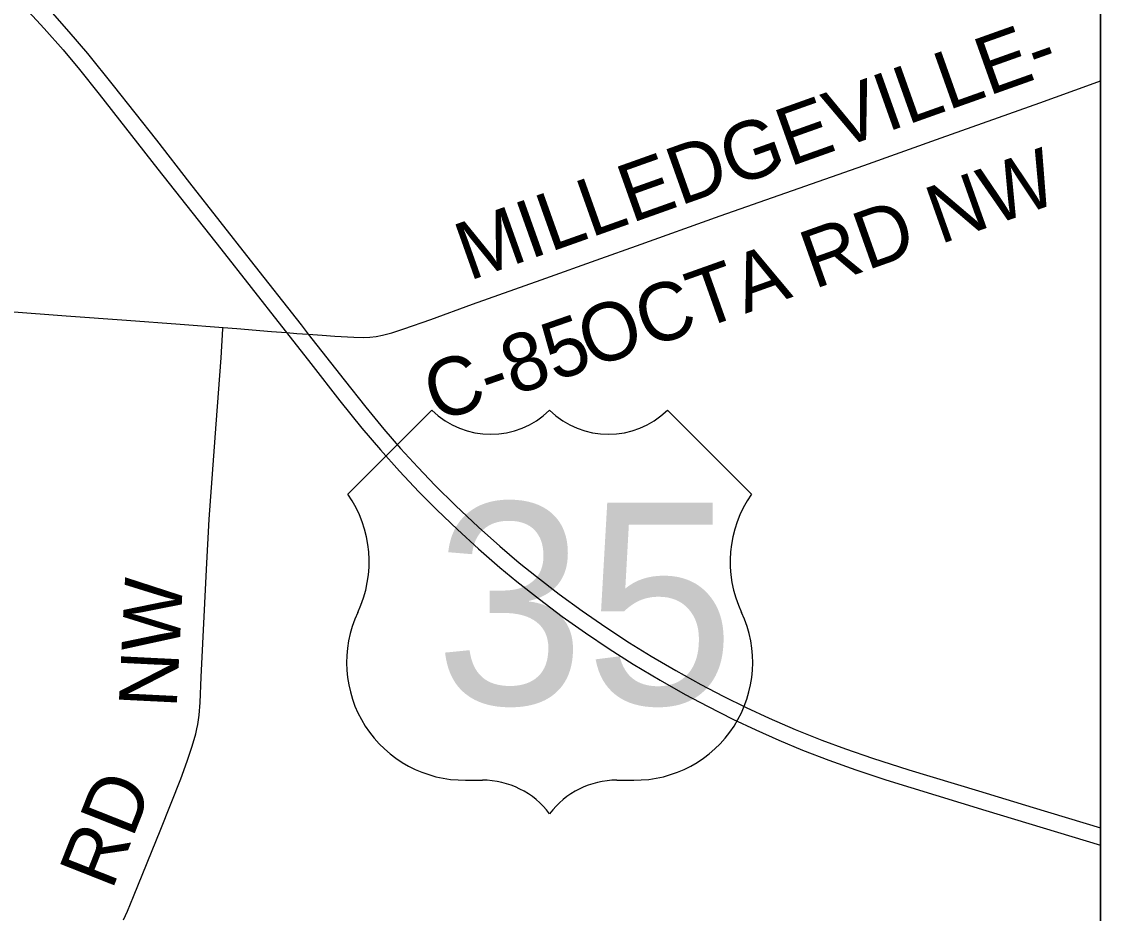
# Model space of a CAD drawing. Extents: x -49 to -8.2, y 9.4 to 23.5.
# Drawn here: x -40.018 to -39.49, y 16.323 to 16.76 of the extents above; entities that cross this region are included whole.
import ezdxf

# ---------------------------------------------------------------- set-up
doc = ezdxf.new("R2010")
doc.units = 0
for name, color, linetype in [('GM_X_Adjacent_County', 7, 'Continuous'), ('GM_X_County_Road', 7, 'Continuous'), ('GM_X_County_Road_Text', 7, 'Continuous'), ('GM_X_Township', 7, 'Continuous'), ('GM_X_Township_Road', 7, 'Continuous'), ('GM_X_Township_Road_Text', 7, 'Continuous'), ('GM_X_US_Route', 7, 'Continuous'), ('GM_X_US_Shield', 7, 'Continuous')]:
    doc.layers.add(name, color=color, linetype=linetype)

msp = doc.modelspace()

# ---------------------------------------------------------------- linework, layer by layer
at = {"layer": 'GM_X_Adjacent_County'}
msp.add_lwpolyline([(-39.48953502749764, 17.08606053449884), (-39.489535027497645, 14.203915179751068), (-46.28953502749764, 14.203915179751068), (-46.28953502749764, 15.427349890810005)], dxfattribs=at)
at = {"layer": 'GM_X_County_Road'}
for points in [[(-39.91949152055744, 16.61000634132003), (-39.91271548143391, 16.609487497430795), (-39.895705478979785, 16.60808009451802), (-39.88845409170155, 16.607536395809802), (-39.883287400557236, 16.607129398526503), (-39.87771992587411, 16.606713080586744), (-39.87093767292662, 16.606184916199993), (-39.8647550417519, 16.60567539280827), (-39.85539721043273, 16.60524354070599), (-39.85070897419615, 16.605119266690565), (-39.847574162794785, 16.605255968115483), (-39.84445799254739, 16.605631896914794), (-39.84137910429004, 16.6062097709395), (-39.83683688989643, 16.607390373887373), (-39.83091834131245, 16.60935079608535), (-39.81773287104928, 16.613973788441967), (-39.79729912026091, 16.621408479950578), (-39.76365815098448, 16.63339781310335), (-39.73439473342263, 16.64379954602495), (-39.716841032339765, 16.650053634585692), (-39.67588343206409, 16.664652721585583), (-39.64364986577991, 16.675955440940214), (-39.605556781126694, 16.689342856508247), (-39.56753515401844, 16.702922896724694), (-39.519214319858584, 16.71999503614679), (-39.4944216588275, 16.72906082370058), (-39.489535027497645, 16.730861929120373)], [(-40.36037275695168, 16.646834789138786), (-40.3273307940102, 16.643948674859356), (-40.26082867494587, 16.63812333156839), (-40.23916771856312, 16.636243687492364), (-40.20825456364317, 16.633369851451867), (-40.180417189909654, 16.630965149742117), (-40.16340097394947, 16.629567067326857), (-40.15393440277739, 16.628715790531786), (-40.14021455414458, 16.627485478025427), (-40.118572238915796, 16.625528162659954), (-40.09073175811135, 16.62314210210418), (-40.05204526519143, 16.620010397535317), (-39.9963177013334, 16.615775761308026), (-39.966908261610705, 16.613520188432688), (-39.94058081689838, 16.61161879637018), (-39.91949152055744, 16.61000634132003)]]:
    msp.add_lwpolyline(points, dxfattribs=at)
at = {"layer": 'GM_X_Township'}
msp.add_lwpolyline([(-40.85025395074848, 14.913809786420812), (-40.65011135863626, 14.894974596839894), (-40.13536144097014, 14.84653529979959), (-40.19119879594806, 14.203915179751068), (-39.489535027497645, 14.203915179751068), (-39.489535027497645, 17.08606053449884)], dxfattribs=at)
at = {"layer": 'GM_X_Township_Road'}
msp.add_lwpolyline([(-39.96837780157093, 16.319829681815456), (-39.96638941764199, 16.32403635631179), (-39.963372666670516, 16.331185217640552), (-39.94992311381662, 16.364257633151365), (-39.94025770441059, 16.38880795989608), (-39.9370669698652, 16.397556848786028), (-39.93460634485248, 16.404920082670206), (-39.93289136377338, 16.410882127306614), (-39.93230416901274, 16.413414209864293), (-39.93190338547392, 16.415430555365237), (-39.931511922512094, 16.417754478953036), (-39.93125716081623, 16.42003490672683), (-39.93076938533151, 16.426223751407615), (-39.93020393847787, 16.438632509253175), (-39.92765632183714, 16.49134332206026), (-39.92623959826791, 16.516135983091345), (-39.922887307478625, 16.5625802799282), (-39.92047017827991, 16.595087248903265), (-39.919538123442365, 16.609279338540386), (-39.91949152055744, 16.61000634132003)], dxfattribs=at)
at = {"layer": 'GM_X_US_Route'}
for points in [[(-40.016652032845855, 16.766762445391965), (-40.00711400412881, 16.75651916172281), (-39.99786801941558, 16.746011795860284), (-39.989892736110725, 16.73646444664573), (-39.98017450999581, 16.72433219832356), (-39.9514423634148, 16.68763098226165), (-39.92067212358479, 16.648584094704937), (-39.89091782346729, 16.610711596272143), (-39.88845409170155, 16.607536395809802), (-39.876567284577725, 16.592343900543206), (-39.86220431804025, 16.574001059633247), (-39.8514577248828, 16.56072549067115), (-39.842407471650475, 16.55008142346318), (-39.83308692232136, 16.539673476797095), (-39.82350229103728, 16.529514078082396), (-39.814756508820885, 16.520699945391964), (-39.804677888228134, 16.511031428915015), (-39.79437868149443, 16.501595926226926), (-39.78382160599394, 16.49244314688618), (-39.77545796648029, 16.485511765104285), (-39.76450010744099, 16.476843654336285), (-39.75334651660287, 16.468430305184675), (-39.74195991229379, 16.460333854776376), (-39.730362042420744, 16.452548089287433), (-39.71854979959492, 16.445088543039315), (-39.70522141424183, 16.43712879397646), (-39.69305809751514, 16.430250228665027), (-39.68210334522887, 16.42440313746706), (-39.66962002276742, 16.41813040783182), (-39.65840429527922, 16.412799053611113), (-39.64706118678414, 16.407744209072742), (-39.635593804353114, 16.402978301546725), (-39.622566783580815, 16.397935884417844), (-39.60941238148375, 16.393225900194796), (-39.59466105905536, 16.388385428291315), (-39.54566293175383, 16.373320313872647), (-39.489535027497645, 16.35642099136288)], [(-40.00328015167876, 16.76415579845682), (-39.99502525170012, 16.754884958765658), (-39.98599053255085, 16.744231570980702), (-39.97330215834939, 16.728535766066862), (-39.95215383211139, 16.70170190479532), (-39.93593607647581, 16.680867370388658), (-39.906247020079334, 16.64296069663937), (-39.88125552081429, 16.611239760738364), (-39.87771992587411, 16.606713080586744), (-39.86021282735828, 16.58431580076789), (-39.84958429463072, 16.570928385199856), (-39.84066452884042, 16.560150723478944), (-39.83250904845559, 16.55076493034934), (-39.82411434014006, 16.54158729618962), (-39.815495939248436, 16.532620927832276), (-39.80555401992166, 16.522784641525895), (-39.79425751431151, 16.512109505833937), (-39.78383092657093, 16.50278584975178), (-39.77434882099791, 16.494736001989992), (-39.76587022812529, 16.48791335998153), (-39.75476634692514, 16.479406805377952), (-39.74346984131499, 16.471148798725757), (-39.731974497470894, 16.463173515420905), (-39.720270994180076, 16.455505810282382), (-39.70969527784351, 16.448962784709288), (-39.697628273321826, 16.441885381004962), (-39.685402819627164, 16.435078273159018), (-39.67438282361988, 16.429311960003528), (-39.66322612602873, 16.423812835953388), (-39.651929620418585, 16.418611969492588), (-39.639089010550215, 16.41305692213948), (-39.626108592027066, 16.40783741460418), (-39.61444858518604, 16.403506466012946), (-39.60121961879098, 16.398954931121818), (-39.583451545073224, 16.393300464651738), (-39.54925444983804, 16.382954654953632), (-39.52249515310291, 16.37485820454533), (-39.489535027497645, 16.36486485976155)]]:
    msp.add_lwpolyline(points, dxfattribs=at)
at = {"layer": 'GM_X_US_Shield'}
for p, q in [((-39.81713596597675, 16.569495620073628), (-39.85833477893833, 16.52829680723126)), ((-39.660580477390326, 16.52829680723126), (-39.70177928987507, 16.569495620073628)), ((-39.80065644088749, 16.38822084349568), (-39.79241667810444, 16.38822084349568)), ((-39.72649857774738, 16.38822084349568), (-39.71825881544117, 16.38822084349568))]:
    msp.add_line(p, q, dxfattribs=at)
for centre, radius, start, end in [((-39.78829679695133, 16.598917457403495), 0.04119881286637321, 225.57299599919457, 314.4270040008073), ((-39.73061845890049, 16.598917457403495), 0.04119881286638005, 225.57299599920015, 314.4270040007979), ((-39.905581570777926, 16.495213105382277), 0.057678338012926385, 334.5471236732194, 35.000929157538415), ((-39.61333368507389, 16.495213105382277), 0.057678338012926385, 144.99907084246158, 205.4528763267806), ((-39.801298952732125, 16.44589560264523), 0.05767833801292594, 154.8319194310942, 270.63826363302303), ((-39.7176163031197, 16.44589560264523), 0.05767833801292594, 269.36173636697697, 25.168080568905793), ((-39.792416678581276, 16.347022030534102), 0.04119881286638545, 36.86989764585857, 89.99999993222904), ((-39.72649857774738, 16.347022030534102), 0.04119881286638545, 90.00000006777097, 143.13010235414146)]:
    msp.add_arc(centre, radius, start, end, dxfattribs=at)

# ---------------------------------------------------------------- texts
at = {"layer": 'GM_X_County_Road_Text'}
for s, rotation, p in [('MILLEDGEVILLE-', 19.603855, (-39.79901395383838, 16.63269530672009)), ('OCTA RD NW', 19.574416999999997, (-39.73922550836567, 16.589794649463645)), ('C-85', 19.192638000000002, (-39.81485443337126, 16.56332793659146))]:
    msp.add_text(s, height=0.028409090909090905, rotation=rotation, dxfattribs=at).set_placement(p)
at = {"layer": 'GM_X_Township_Road_Text'}
for s, rotation, p in [('NW', 87.157394, (-39.942279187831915, 16.423155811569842)), ('RD', 68.446983, (-39.97399776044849, 16.333797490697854))]:
    msp.add_text(s, height=0.028409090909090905, rotation=rotation, dxfattribs=at).set_placement(p)
at = {"layer": 'GM_X_US_Shield'}
msp.add_text('35', height=0.09887715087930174, dxfattribs=at).set_placement((-39.815739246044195, 16.42529977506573))

doc.saveas('drawing.dxf')
